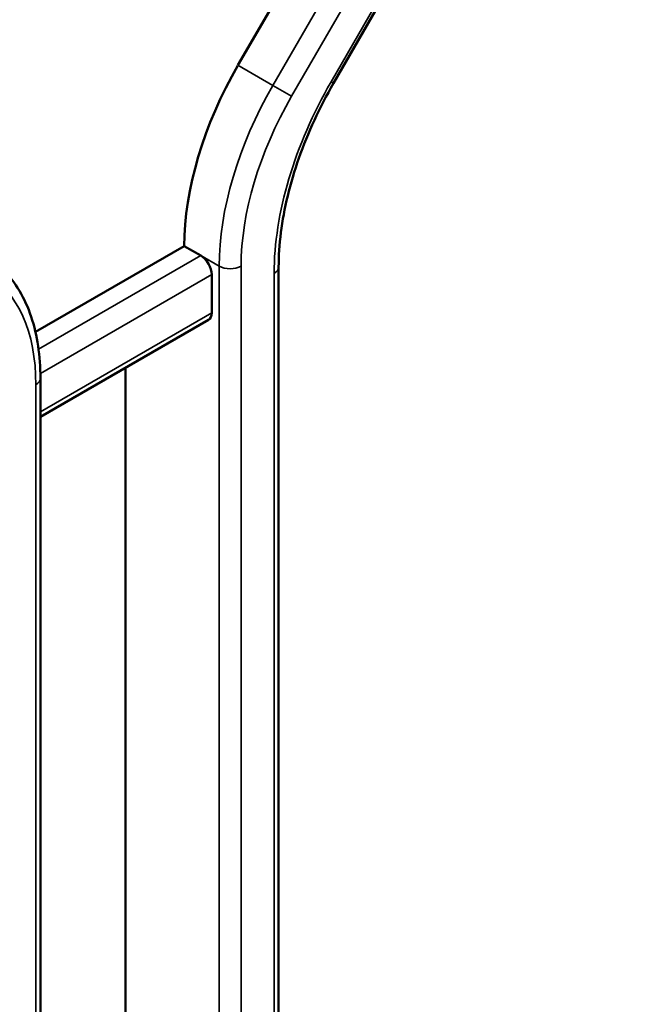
# Model space of a CAD drawing. Header units: millimetres. Extents: x 0 to 14369, y -869 to 2970.
# Tile 596 of 656: x 3637 to 3649, y 1547 to 1566. Entities that reach past the tile are written whole.
import ezdxf

# ---------------------------------------------------------------- set-up
doc = ezdxf.new("R2010")
doc.units = ezdxf.units.MM
doc.header["$LTSCALE"] = 10
doc.layers.add('Sichtbar (ISO)', color=7, linetype='Continuous', lineweight=50)
doc.layers.add('Sichtbar schmal (ISO)', color=7, linetype='Continuous', lineweight=35)

msp = doc.modelspace()

# ---------------------------------------------------------------- linework, layer by layer
at = {"layer": 'Sichtbar (ISO)'}
for p, q in [((3641.359, 1564.758), (3647.066, 1574.643)), ((3647.066, 1574.643), (3641.359, 1564.758)), ((3643.202, 1564.411), (3648.909, 1574.296)), ((3643.202, 1564.411), (3648.909, 1574.296)), ((3637.452, 1559.615), (3640.324, 1561.273)), ((3640.324, 1561.273), (3637.452, 1559.615)), ((3640.324, 1561.273), (3640.642, 1561.089)), ((3640.642, 1561.089), (3640.324, 1561.273)), ((3640.854, 1559.987), (3640.854, 1560.722)), ((3640.854, 1560.722), (3640.854, 1559.987)), ((3642.144, 1536.18), (3642.144, 1560.868)), ((3642.144, 1536.18), (3642.144, 1560.868)), ((3637.548, 1557.977), (3640.792, 1559.85)), ((3637.548, 1557.977), (3640.792, 1559.85)), ((3639.192, 1558.926), (3639.192, 1537.448)), ((3639.192, 1537.448), (3639.192, 1558.926)), ((3637.548, 1535.538), (3637.548, 1558.721)), ((3637.548, 1535.538), (3637.548, 1558.721))]:
    msp.add_line(p, q, dxfattribs=at)
for centre, major_axis, start_param, end_param in [((3643.859, 1563.314), (2.5, 4.33), 1.570796, 2.356194), ((3643.859, 1563.314), (-2.5, -4.33), 4.712389, 5.497787), ((3640.642, 1560.844), (0.15, -0.26), 0.785398, 2.356195), ((3640.642, 1560.844), (-0.15, 0.26), 3.926991, 5.497787), ((3640.642, 1560.109), (0.15, -0.26), 0, 0.785398), ((3640.642, 1560.109), (0.15, -0.26), 0, 0.785398)]:
    msp.add_ellipse(centre, major_axis=major_axis, ratio=0.57735, start_param=start_param, end_param=end_param, dxfattribs=at)
for points, knots in [([(3643.202, 1564.411), (3643.067, 1564.179), (3642.944, 1563.94), (3642.721, 1563.457), (3642.621, 1563.213), (3642.45, 1562.724), (3642.377, 1562.481), (3642.261, 1562), (3642.217, 1561.763), (3642.159, 1561.304), (3642.144, 1561.081), (3642.144, 1560.868)], [2.3561945, 2.3561945, 2.3561945, 2.3561945, 2.5132741, 2.5132741, 2.6703538, 2.6703538, 2.8274334, 2.8274334, 2.984513, 2.984513, 3.1415927, 3.1415927, 3.1415927, 3.1415927]), ([(3643.202, 1564.411), (3643.067, 1564.179), (3642.944, 1563.94), (3642.721, 1563.457), (3642.621, 1563.213), (3642.45, 1562.724), (3642.377, 1562.481), (3642.261, 1562), (3642.217, 1561.763), (3642.159, 1561.304), (3642.144, 1561.081), (3642.144, 1560.868)], [2.3561945, 2.3561945, 2.3561945, 2.3561945, 2.5132741, 2.5132741, 2.6703538, 2.6703538, 2.8274334, 2.8274334, 2.984513, 2.984513, 3.1415927, 3.1415927, 3.1415927, 3.1415927]), ([(3636.425, 1561.133), (3636.571, 1561.048), (3636.706, 1560.943), (3636.947, 1560.7), (3637.053, 1560.56), (3637.234, 1560.254), (3637.31, 1560.087), (3637.43, 1559.731), (3637.474, 1559.541), (3637.533, 1559.144), (3637.548, 1558.936), (3637.548, 1558.721)], [5.4977871, 5.4977871, 5.4977871, 5.4977871, 5.6548668, 5.6548668, 5.8119464, 5.8119464, 5.969026, 5.969026, 6.1261057, 6.1261057, 6.2831853, 6.2831853, 6.2831853, 6.2831853]), ([(3636.425, 1561.133), (3636.571, 1561.048), (3636.706, 1560.943), (3636.947, 1560.7), (3637.053, 1560.56), (3637.234, 1560.254), (3637.31, 1560.087), (3637.43, 1559.731), (3637.474, 1559.541), (3637.533, 1559.144), (3637.548, 1558.936), (3637.548, 1558.721)], [5.4977871, 5.4977871, 5.4977871, 5.4977871, 5.6548668, 5.6548668, 5.8119464, 5.8119464, 5.969026, 5.969026, 6.1261057, 6.1261057, 6.2831853, 6.2831853, 6.2831853, 6.2831853])]:
    msp.add_open_spline(points, degree=3, knots=knots, dxfattribs=at)
at = {"layer": 'Sichtbar schmal (ISO)'}
for p, q in [((3647.738, 1574.255), (3642.031, 1564.37)), ((3642.031, 1564.37), (3647.738, 1574.255)), ((3643.154, 1564.439), (3648.861, 1574.324)), ((3648.861, 1574.324), (3643.154, 1564.439)), ((3648.1, 1574.046), (3642.393, 1564.161)), ((3642.393, 1564.161), (3648.1, 1574.046)), ((3642.031, 1564.37), (3641.359, 1564.758)), ((3641.359, 1564.758), (3642.031, 1564.37)), ((3642.031, 1564.37), (3642.393, 1564.161)), ((3642.393, 1564.161), (3642.031, 1564.37)), ((3643.154, 1564.439), (3643.202, 1564.411)), ((3643.202, 1564.411), (3643.154, 1564.439)), ((3640.642, 1561.089), (3637.512, 1559.282)), ((3637.512, 1559.282), (3640.642, 1561.089)), ((3640.642, 1561.089), (3640.996, 1560.885)), ((3640.996, 1560.885), (3640.642, 1561.089)), ((3637.547, 1558.812), (3640.854, 1560.722)), ((3640.854, 1560.722), (3637.547, 1558.812)), ((3640.996, 1560.885), (3640.996, 1536.407)), ((3640.996, 1536.407), (3640.996, 1560.885)), ((3641.42, 1535.182), (3641.42, 1560.885)), ((3641.42, 1560.885), (3641.42, 1536.162)), ((3642.056, 1560.745), (3642.056, 1536.057)), ((3642.056, 1536.057), (3642.056, 1560.745)), ((3640.854, 1559.987), (3637.548, 1558.078)), ((3637.548, 1558.078), (3640.854, 1559.987)), ((3637.46, 1558.599), (3637.46, 1535.761)), ((3637.46, 1535.761), (3637.46, 1558.599))]:
    msp.add_line(p, q, dxfattribs=at)
for centre, major_axis, start_param, end_param in [((3644.531, 1562.926), (-2.5, -4.33), 4.712389, 5.497787), ((3644.531, 1562.926), (2.5, 4.33), 1.570796, 2.356194), ((3645.804, 1562.909), (2.65, 4.59), 1.570796, 2.356194), ((3645.804, 1562.909), (-2.65, -4.59), 4.712389, 5.497787), ((3644.743, 1562.804), (-2.35, -4.07), 4.712389, 5.497787), ((3644.743, 1562.804), (2.35, 4.07), 1.570796, 2.356194), ((3634.137, 1556.68), (2.35, 4.07), 5.497787, 6.283185), ((3634.137, 1556.68), (2.35, 4.07), 5.497787, 6.283185), ((3641.208, 1561.008), (0.3, 0), 3.926991, 5.497787), ((3641.208, 1561.008), (-0.3, 0), 0.785398, 2.356194), ((3641.844, 1560.868), (0.3, 0), 5.497787, 6.283185), ((3641.844, 1560.868), (0.3, 0), 5.497787, 6.283185), ((3637.248, 1558.721), (0.3, 0), 5.497787, 6.283185), ((3637.248, 1558.721), (0.3, 0), 5.497787, 6.283185)]:
    msp.add_ellipse(centre, major_axis=major_axis, ratio=0.57735, start_param=start_param, end_param=end_param, dxfattribs=at)

doc.saveas('drawing.dxf')
